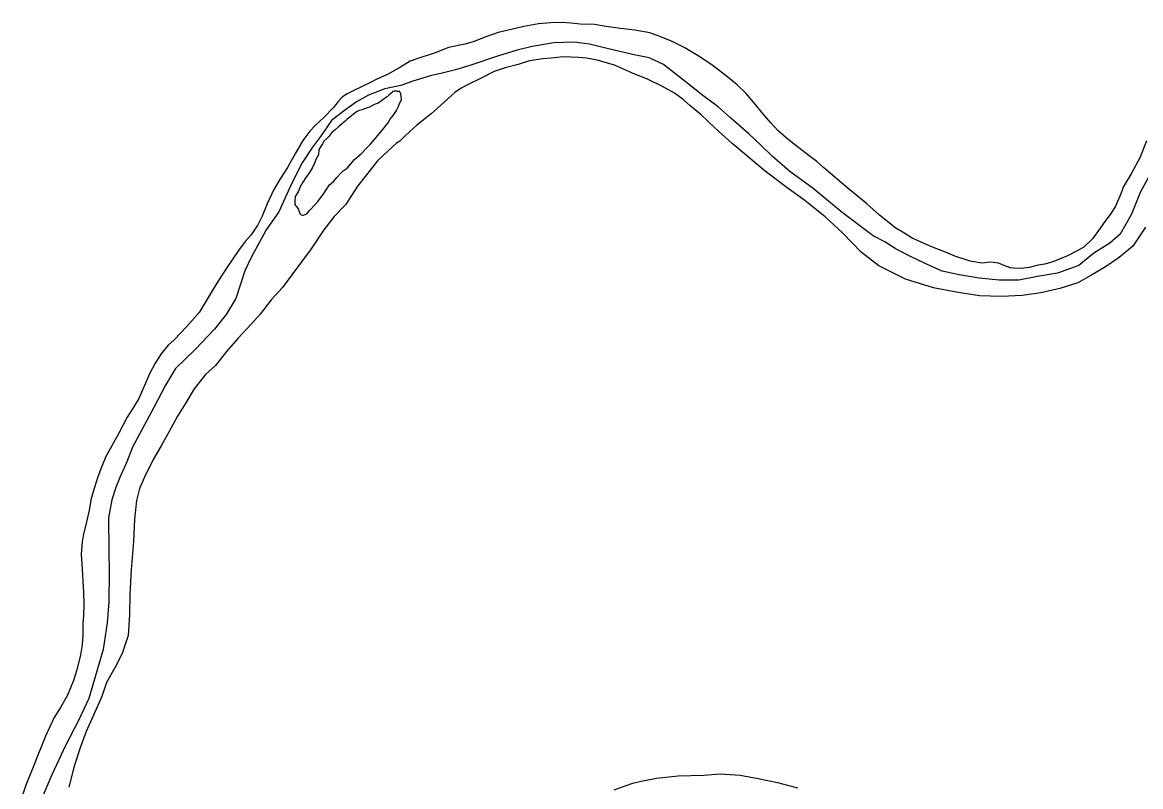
# Model space of a CAD drawing. Extents: x 31699 to 244310, y -8841 to 11474.
# Drawn here: x 147930.5 to 148338.6, y 841 to 1119.9 of the extents above; entities that cross this region are included whole.
import ezdxf

# ---------------------------------------------------------------- set-up
doc = ezdxf.new("R2010")
doc.units = 0
doc.layers.add('R_Draft', color=7, linetype='Continuous')
doc.layers.add('R_Logo', color=7, linetype='Continuous')

msp = doc.modelspace()

# ---------------------------------------------------------------- linework, layer by layer
at = {"layer": 'R_Draft'}
for points in [[(148340.74, 1076.7), (148338.43, 1070.75), (148336.77, 1067.61), (148335.18, 1064.6), (148332.39, 1059.98), (148331.33, 1057.31), (148329.48, 1052.83), (148327.89, 1050.22), (148325.5, 1047.21), (148323.17, 1044), (148321.05, 1040.92), (148317.86, 1037.84), (148315.47, 1036.56), (148311.87, 1034.68), (148309.81, 1033.88), (148306.55, 1032.53), (148303.62, 1031.72), (148301.15, 1031.25), (148297.89, 1030.44), (148294.96, 1030.1), (148292.16, 1030.22), (148290.9, 1030.29), (148290.5, 1030.55), (148289.43, 1030.95), (148288.23, 1031.41), (148286.69, 1032.01), (148283.83, 1032.41), (148280.7, 1032), (148276.36, 1032.72), (148270.76, 1034.64), (148267.36, 1036.1), (148262.69, 1037.89), (148255.22, 1041.15), (148252.48, 1042.88), (148249.28, 1044.81), (148243.33, 1049.6), (148238.72, 1053.66), (148235.12, 1056.66), (148231.91, 1059.32), (148223.03, 1066.85), (148220.42, 1069.18), (148217.62, 1071.18), (148213.88, 1074.11), (148209.94, 1077.17), (148206.33, 1080.37), (148203.66, 1083.3), (148200.45, 1086.9), (148197.91, 1090.1), (148194.63, 1093.96), (148191.36, 1097.16), (148187.89, 1099.96), (148182.61, 1104.02), (148177.74, 1107.34), (148172.26, 1110.67), (148167.59, 1112.93), (148163.52, 1114.65), (148159.52, 1116.11), (148154.05, 1117.1), (148148.72, 1117.62), (148143.59, 1118.34), (148139.26, 1119.07), (148133.99, 1119.25), (148130.79, 1119.65), (148127.46, 1119.9), (148123.19, 1119.76), (148118.8, 1119.41), (148113.47, 1118.4), (148108.81, 1117.32), (148104.15, 1116.17), (148099.95, 1114.69), (148095.03, 1112.81), (148091.9, 1112)], [(148340.74, 1076.7), (148338.43, 1070.75), (148336.77, 1067.61), (148335.18, 1064.6), (148332.39, 1059.98), (148331.33, 1057.31), (148329.48, 1052.83), (148327.89, 1050.22), (148325.5, 1047.21), (148323.17, 1044), (148321.05, 1040.92), (148317.86, 1037.84), (148315.47, 1036.56), (148311.87, 1034.68), (148309.81, 1033.88), (148306.55, 1032.53), (148303.62, 1031.72), (148301.15, 1031.25), (148297.89, 1030.44), (148294.96, 1030.1), (148292.16, 1030.22), (148290.9, 1030.29), (148290.5, 1030.55), (148289.43, 1030.95), (148288.23, 1031.41), (148286.69, 1032.01), (148283.83, 1032.41), (148280.7, 1032), (148276.36, 1032.72), (148270.76, 1034.64), (148267.36, 1036.1), (148262.69, 1037.89), (148255.22, 1041.15), (148252.48, 1042.88), (148249.28, 1044.81), (148243.33, 1049.6), (148238.72, 1053.66), (148235.12, 1056.66), (148231.91, 1059.32), (148223.03, 1066.85), (148220.42, 1069.18), (148217.62, 1071.18), (148213.88, 1074.11), (148209.94, 1077.17), (148206.33, 1080.37), (148203.66, 1083.3), (148200.45, 1086.9), (148197.91, 1090.1), (148194.63, 1093.96), (148191.36, 1097.16), (148187.89, 1099.96), (148182.61, 1104.02), (148177.74, 1107.34), (148172.26, 1110.67), (148167.59, 1112.93), (148163.52, 1114.65), (148159.52, 1116.11), (148154.05, 1117.1), (148148.72, 1117.62), (148143.59, 1118.34), (148139.26, 1119.07), (148133.99, 1119.25), (148130.79, 1119.65), (148127.46, 1119.9), (148123.19, 1119.76), (148118.8, 1119.41), (148113.47, 1118.4), (148108.81, 1117.32), (148104.15, 1116.17), (148099.95, 1114.69), (148095.03, 1112.81), (148091.9, 1112)], [(148091.9, 1112), (148086.04, 1110.71), (148081.45, 1108.97), (148079.32, 1108.16), (148075.59, 1107.01), (148071.99, 1105.73), (148068.87, 1103.86), (148064.01, 1101.04), (148059.82, 1099.16), (148057.56, 1097.95), (148054.49, 1096.47), (148051.43, 1094.99), (148048.97, 1093.85), (148047.37, 1092.78), (148045.85, 1091.17), (148043.99, 1088.9), (148040.53, 1085.21), (148037.34, 1082.27), (148035.35, 1080.26), (148032.83, 1076.78), (148030.17, 1072.16), (148027.19, 1066.94), (148024.6, 1062.8), (148022.15, 1058.71), (148019.76, 1053.63), (148017.98, 1049.15), (148016.32, 1045.81), (148013.8, 1042.26), (148011.81, 1039.98), (148009.35, 1036.71), (148007.09, 1033.23), (148004.97, 1030.21), (148002.05, 1025.67), (148000.06, 1022.59), (147997.54, 1018.24), (147994.95, 1014.09), (147991.3, 1009.87), (147988.38, 1006.73), (147985.72, 1003.98), (147983.73, 1002.11), (147981.14, 998.96), (147978.95, 995.55), (147976.83, 991.67), (147975.1, 987.39), (147972.99, 982.64), (147970.86, 979.29), (147968.74, 975.88), (147965.56, 969.73), (147962.51, 964.24), (147960.98, 961.43), (147959.33, 957.56), (147958.01, 954.01), (147956.75, 950.2), (147955.63, 946.19), (147954.91, 941.91), (147953.72, 937.04), (147952.73, 933.23), (147952.34, 930.29), (147951.96, 925.81), (147952.3, 920.4), (147952.52, 915.99), (147952.79, 911.85), (147952.87, 907.58), (147952.75, 903.37), (147952.56, 900.69), (147952.5, 896.35), (147952.31, 892.81), (147951.72, 889.14), (147950.41, 883.66), (147949.15, 879.78), (147946.97, 874.36), (147944.38, 869.88), (147942.06, 866.2), (147938.95, 859.38), (147937.69, 856.37), (147935.9, 851.89), (147934.71, 848.75), (147933.59, 846.01), (147931.8, 841.59), (147930.48, 837.92)], [(148091.9, 1112), (148086.04, 1110.71), (148081.45, 1108.97), (148079.32, 1108.16), (148075.59, 1107.01), (148071.99, 1105.73), (148068.87, 1103.86), (148064.01, 1101.04), (148059.82, 1099.16), (148057.56, 1097.95), (148054.49, 1096.47), (148051.43, 1094.99), (148048.97, 1093.85), (148047.37, 1092.78), (148045.85, 1091.17), (148043.99, 1088.9), (148040.53, 1085.21), (148037.34, 1082.27), (148035.35, 1080.26), (148032.83, 1076.78), (148030.17, 1072.16), (148027.19, 1066.94), (148024.6, 1062.8), (148022.15, 1058.71), (148019.76, 1053.63), (148017.98, 1049.15), (148016.32, 1045.81), (148013.8, 1042.26), (148011.81, 1039.98), (148009.35, 1036.71), (148007.09, 1033.23), (148004.97, 1030.21), (148002.05, 1025.67), (148000.06, 1022.59), (147997.54, 1018.24), (147994.95, 1014.09), (147991.3, 1009.87), (147988.38, 1006.73), (147985.72, 1003.98), (147983.73, 1002.11), (147981.14, 998.96), (147978.95, 995.55), (147976.83, 991.67), (147975.1, 987.39), (147972.99, 982.64), (147970.86, 979.29), (147968.74, 975.88), (147965.56, 969.73), (147962.51, 964.24), (147960.98, 961.43), (147959.33, 957.56), (147958.01, 954.01), (147956.75, 950.2), (147955.63, 946.19), (147954.91, 941.91), (147953.72, 937.04), (147952.73, 933.23), (147952.34, 930.29), (147951.96, 925.81), (147952.3, 920.4), (147952.52, 915.99), (147952.79, 911.85), (147952.87, 907.58), (147952.75, 903.37), (147952.56, 900.69), (147952.5, 896.35), (147952.31, 892.81), (147951.72, 889.14), (147950.41, 883.66), (147949.15, 879.78), (147946.97, 874.36), (147944.38, 869.88), (147942.06, 866.2), (147938.95, 859.38), (147937.69, 856.37), (147935.9, 851.89), (147934.71, 848.75), (147933.59, 846.01), (147931.8, 841.59), (147930.48, 837.92)], [(148340.36, 1045.18), (148335.72, 1038.28), (148330.73, 1034.06), (148325.74, 1030.71), (148320.36, 1027.56), (148315.63, 1024.81), (148309.11, 1022.85), (148302.18, 1021.23), (148295.32, 1020.28), (148287.79, 1019.92), (148279.8, 1020.17), (148271.33, 1021.49), (148263, 1023), (148252.79, 1026.18), (148243.05, 1031.03), (148236.64, 1036.09), (148229.76, 1043.15), (148223.41, 1048.95), (148216, 1054.94), (148209.12, 1059.93), (148200.91, 1066.12), (148194.76, 1071.32), (148189.55, 1075.71), (148183.14, 1081.44), (148178.13, 1086.24), (148174.05, 1089.57), (148171.65, 1091.76), (148168.44, 1094.03), (148164.04, 1096.49), (148158.84, 1099.08), (148153.1, 1101.4), (148146.56, 1104.26), (148140.22, 1106.11), (148136.42, 1106.84), (148133.43, 1107.1), (148127.89, 1107.28), (148123.5, 1106.87), (148120.37, 1106.59), (148115.57, 1105.85), (148111.38, 1104.57), (148106.72, 1103.35), (148102.65, 1102.01), (148097.73, 1099.46), (148093.21, 1097.24), (148090.61, 1095.9), (148088.28, 1094.29), (148084.36, 1090.8), (148079.64, 1086.52), (148074.39, 1082.43), (148070.4, 1078.74), (148068.21, 1076.53), (148067.08, 1075.8), (148063.96, 1072.98), (148060.1, 1069.43), (148056.12, 1064.21), (148052.8, 1060.13), (148048.42, 1053.37), (148044.23, 1049.02), (148040.45, 1044.2), (148035.87, 1037.24), (148028.77, 1027.74), (148025.38, 1023.12), (148021.26, 1018.7), (148017.21, 1013.48), (148014.09, 1009.87), (148009.11, 1004.58), (148004.99, 999.76), (148001, 994.74), (147997.28, 991.39), (147993.23, 986.17), (147990.12, 981.08), (147987.13, 976.26), (147984.01, 970.58), (147981.16, 965.43), (147978.18, 960.34), (147975, 953.92), (147973.21, 949.84), (147972.09, 945.43), (147971.44, 938.62), (147971.07, 930.47), (147970.16, 920.31), (147969.72, 911.16), (147969.61, 903.81), (147969.1, 896.2), (147966.92, 889.64), (147964.27, 884.36), (147961.15, 879.07), (147959.43, 873.93), (147956.38, 867.04)], [(148340.36, 1045.18), (148335.72, 1038.28), (148330.73, 1034.06), (148325.74, 1030.71), (148320.36, 1027.56), (148315.63, 1024.81), (148309.11, 1022.85), (148302.18, 1021.23), (148295.32, 1020.28), (148287.79, 1019.92), (148279.8, 1020.17), (148271.33, 1021.49), (148263, 1023), (148252.79, 1026.18), (148243.05, 1031.03), (148236.64, 1036.09), (148229.76, 1043.15), (148223.41, 1048.95), (148216, 1054.94), (148209.12, 1059.93), (148200.91, 1066.12), (148194.76, 1071.32), (148189.55, 1075.71), (148183.14, 1081.44), (148178.13, 1086.24), (148174.05, 1089.57), (148171.65, 1091.76), (148168.44, 1094.03), (148164.04, 1096.49), (148158.84, 1099.08), (148153.1, 1101.4), (148146.56, 1104.26), (148140.22, 1106.11), (148136.42, 1106.84), (148133.43, 1107.1), (148127.89, 1107.28), (148123.5, 1106.87), (148120.37, 1106.59), (148115.57, 1105.85), (148111.38, 1104.57), (148106.72, 1103.35), (148102.65, 1102.01), (148097.73, 1099.46), (148093.21, 1097.24), (148090.61, 1095.9), (148088.28, 1094.29), (148084.36, 1090.8), (148079.64, 1086.52), (148074.39, 1082.43), (148070.4, 1078.74), (148068.21, 1076.53), (148067.08, 1075.8), (148063.96, 1072.98), (148060.1, 1069.43), (148056.12, 1064.21), (148052.8, 1060.13), (148048.42, 1053.37), (148044.23, 1049.02), (148040.45, 1044.2), (148035.87, 1037.24), (148028.77, 1027.74), (148025.38, 1023.12), (148021.26, 1018.7), (148017.21, 1013.48), (148014.09, 1009.87), (148009.11, 1004.58), (148004.99, 999.76), (148001, 994.74), (147997.28, 991.39), (147993.23, 986.17), (147990.12, 981.08), (147987.13, 976.26), (147984.01, 970.58), (147981.16, 965.43), (147978.18, 960.34), (147975, 953.92), (147973.21, 949.84), (147972.09, 945.43), (147971.44, 938.62), (147971.07, 930.47), (147970.16, 920.31), (147969.72, 911.16), (147969.61, 903.81), (147969.1, 896.2), (147966.92, 889.64), (147964.27, 884.36), (147961.15, 879.07), (147959.43, 873.93), (147956.38, 867.04)], [(148064.59, 1084.41), (148065.85, 1085.88), (148066.32, 1086.62), (148066.98, 1087.75), (148067.58, 1088.96), (148068.04, 1089.89), (148068.37, 1090.83), (148068.57, 1091.16), (148068.83, 1091.77), (148068.83, 1091.97), (148068.76, 1092.7), (148068.56, 1093.84), (148068.49, 1094.17), (148068.16, 1094.57), (148068.09, 1094.77), (148067.76, 1094.7), (148067.43, 1094.7), (148067.09, 1094.77), (148066.69, 1094.77), (148066.16, 1094.76), (148065.56, 1094.63), (148065.43, 1094.36), (148064.9, 1093.89), (148064.36, 1093.42), (148063.63, 1092.69), (148062.17, 1091.75), (148061.04, 1090.94), (148060.04, 1090.34), (148059.24, 1090), (148057.98, 1089.47), (148057.11, 1089), (148055.72, 1088.46), (148054.72, 1088.12), (148054.45, 1087.99), (148053.39, 1087.72), (148052.39, 1087.31), (148051.99, 1086.91), (148051.19, 1086.31), (148049.99, 1085.37), (148049.06, 1084.57), (148048.27, 1083.9), (148046.74, 1082.56), (148045.94, 1081.89), (148044.61, 1080.75), (148043.48, 1079.68), (148042.28, 1078.27), (148041.55, 1077.53), (148040.56, 1076.53), (148040.03, 1075.59), (148038.7, 1073.52), (148038.5, 1071.58), (148037.64, 1069.91), (148037.11, 1068.57), (148036.25, 1066.7), (148035.26, 1065.09), (148033.93, 1063.29), (148032.87, 1061.55), (148031.87, 1059.88), (148031.15, 1058.07), (148030.02, 1056.4), (148030.09, 1056), (148029.89, 1055.06), (148029.96, 1054.06), (148029.96, 1053.39), (148030.16, 1053.06), (148030.56, 1052.66), (148031.23, 1051.66), (148031.7, 1050.19), (148032.24, 1049.72), (148032.7, 1049.52), (148033.1, 1049.52), (148034.3, 1050), (148035.43, 1051.33), (148037.36, 1053.48), (148038.35, 1054.55), (148039.48, 1056.09), (148040.54, 1057.43), (148041.14, 1058.43), (148042.6, 1060.57), (148044.13, 1061.91), (148045.19, 1063.32), (148046.79, 1064.99), (148047.52, 1065.73), (148049.05, 1066.73)], [(148064.59, 1084.41), (148065.85, 1085.88), (148066.32, 1086.62), (148066.98, 1087.75), (148067.58, 1088.96), (148068.04, 1089.89), (148068.37, 1090.83), (148068.57, 1091.16), (148068.83, 1091.77), (148068.83, 1091.97), (148068.76, 1092.7), (148068.56, 1093.84), (148068.49, 1094.17), (148068.16, 1094.57), (148068.09, 1094.77), (148067.76, 1094.7), (148067.43, 1094.7), (148067.09, 1094.77), (148066.69, 1094.77), (148066.16, 1094.76), (148065.56, 1094.63), (148065.43, 1094.36), (148064.9, 1093.89), (148064.36, 1093.42), (148063.63, 1092.69), (148062.17, 1091.75), (148061.04, 1090.94), (148060.04, 1090.34), (148059.24, 1090), (148057.98, 1089.47), (148057.11, 1089), (148055.72, 1088.46), (148054.72, 1088.12), (148054.45, 1087.99), (148053.39, 1087.72), (148052.39, 1087.31), (148051.99, 1086.91), (148051.19, 1086.31), (148049.99, 1085.37), (148049.06, 1084.57), (148048.27, 1083.9), (148046.74, 1082.56), (148045.94, 1081.89), (148044.61, 1080.75), (148043.48, 1079.68), (148042.28, 1078.27), (148041.55, 1077.53), (148040.56, 1076.53), (148040.03, 1075.59), (148038.7, 1073.52), (148038.5, 1071.58), (148037.64, 1069.91), (148037.11, 1068.57), (148036.25, 1066.7), (148035.26, 1065.09), (148033.93, 1063.29), (148032.87, 1061.55), (148031.87, 1059.88), (148031.15, 1058.07), (148030.02, 1056.4), (148030.09, 1056), (148029.89, 1055.06), (148029.96, 1054.06), (148029.96, 1053.39), (148030.16, 1053.06), (148030.56, 1052.66), (148031.23, 1051.66), (148031.7, 1050.19), (148032.24, 1049.72), (148032.7, 1049.52), (148033.1, 1049.52), (148034.3, 1050), (148035.43, 1051.33), (148037.36, 1053.48), (148038.35, 1054.55), (148039.48, 1056.09), (148040.54, 1057.43), (148041.14, 1058.43), (148042.6, 1060.57), (148044.13, 1061.91), (148045.19, 1063.32), (148046.79, 1064.99), (148047.52, 1065.73), (148049.05, 1066.73)], [(148049.05, 1066.73), (148051.64, 1069.88), (148052.63, 1070.75), (148054.36, 1072.22), (148055.89, 1073.83), (148057.42, 1075.37), (148058.88, 1077.04), (148060.07, 1078.45), (148061.14, 1079.86), (148062, 1080.79), (148063.33, 1082.53), (148063.93, 1083.27), (148064.19, 1083.6), (148064.59, 1084.41)], [(148049.05, 1066.73), (148051.64, 1069.88), (148052.63, 1070.75), (148054.36, 1072.22), (148055.89, 1073.83), (148057.42, 1075.37), (148058.88, 1077.04), (148060.07, 1078.45), (148061.14, 1079.86), (148062, 1080.79), (148063.33, 1082.53), (148063.93, 1083.27), (148064.19, 1083.6), (148064.59, 1084.41)], [(147956.38, 867.04), (147953.8, 861.09), (147951.75, 855.54), (147949.37, 848.52), (147947.46, 840.83)], [(147956.38, 867.04), (147953.8, 861.09), (147951.75, 855.54), (147949.37, 848.52), (147947.46, 840.83)], [(148146.43, 839.81), (148150.43, 841.29), (148153.22, 842.3), (148156.35, 843.04), (148161.95, 844.13), (148169.87, 844.95), (148179.2, 845.24), (148185.2, 845.72), (148192.4, 845.14), (148199, 844.02), (148206.06, 842.57), (148213.4, 840.58)], [(148146.43, 839.81), (148150.43, 841.29), (148153.22, 842.3), (148156.35, 843.04), (148161.95, 844.13), (148169.87, 844.95), (148179.2, 845.24), (148185.2, 845.72), (148192.4, 845.14), (148199, 844.02), (148206.06, 842.57), (148213.4, 840.58)]]:
    msp.add_lwpolyline(points, dxfattribs=at)
at = {"layer": 'R_Logo'}
for points in [[(148342.11, 1064.48), (148338.4, 1057.86), (148335.22, 1049.97), (148331.17, 1042.61), (148327.39, 1039.33), (148321.53, 1035.64), (148316.01, 1031.15), (148308.23, 1028.33), (148300.9, 1027.17), (148294.11, 1025.89), (148286.98, 1025.87), (148279.65, 1026.52), (148272.38, 1027.77), (148266.11, 1029.15), (148259.91, 1031.94), (148254.9, 1034.33), (148249.43, 1037.19), (148245.23, 1039.79), (148240.95, 1041.98), (148229.67, 1050.5), (148219.12, 1059.29), (148210.57, 1065.48), (148204.16, 1071.07), (148200.02, 1075.07), (148195.61, 1079.27), (148189.06, 1084.93), (148184.38, 1089.06), (148178.84, 1093.19), (148174.7, 1096.45), (148170.09, 1100.18), (148164.42, 1104.57), (148159.21, 1106.96), (148153.21, 1108.15), (148146.41, 1109.73), (148140.81, 1111.12), (148137.48, 1111.92), (148131.81, 1112.64), (148124.48, 1112.42), (148116.56, 1111.06), (148111.03, 1109.78), (148104.3, 1107.69), (148093.79, 1104.12), (148088.59, 1102.57), (148083.2, 1101.22), (148079.8, 1100.54), (148073.01, 1098.39), (148068.55, 1096.84), (148062.76, 1095.62), (148056.77, 1093.4), (148052.38, 1090.85), (148047.99, 1087.7), (148043.27, 1084.08), (148039.29, 1078.2), (148036.36, 1074.31), (148032.65, 1068.63), (148030.73, 1065.08), (148028.14, 1059.6), (148024.1, 1050.77), (148019.46, 1044.21), (148017, 1039.73), (148014.02, 1034.11), (148011.7, 1029.23), (148010.05, 1024.35), (148008.33, 1019.14), (148004.82, 1013.31), (148000.57, 1007.96), (147993.53, 1000.59), (147986.35, 993.56), (147982.7, 987.47), (147978.46, 979.31), (147970.64, 964.93), (147968.59, 959.58), (147966.07, 953.77), (147964.61, 950.16), (147963.16, 945.68), (147961.91, 939.06), (147962.08, 927.3)], [(148342.11, 1064.48), (148338.4, 1057.86), (148335.22, 1049.97), (148331.17, 1042.61), (148327.39, 1039.33), (148321.53, 1035.64), (148316.01, 1031.15), (148308.23, 1028.33), (148300.9, 1027.17), (148294.11, 1025.89), (148286.98, 1025.87), (148279.65, 1026.52), (148272.38, 1027.77), (148266.11, 1029.15), (148259.91, 1031.94), (148254.9, 1034.33), (148249.43, 1037.19), (148245.23, 1039.79), (148240.95, 1041.98), (148229.67, 1050.5), (148219.12, 1059.29), (148210.57, 1065.48), (148204.16, 1071.07), (148200.02, 1075.07), (148195.61, 1079.27), (148189.06, 1084.93), (148184.38, 1089.06), (148178.84, 1093.19), (148174.7, 1096.45), (148170.09, 1100.18), (148164.42, 1104.57), (148159.21, 1106.96), (148153.21, 1108.15), (148146.41, 1109.73), (148140.81, 1111.12), (148137.48, 1111.92), (148131.81, 1112.64), (148124.48, 1112.42), (148116.56, 1111.06), (148111.03, 1109.78), (148104.3, 1107.69), (148093.79, 1104.12), (148088.59, 1102.57), (148083.2, 1101.22), (148079.8, 1100.54), (148073.01, 1098.39), (148068.55, 1096.84), (148062.76, 1095.62), (148056.77, 1093.4), (148052.38, 1090.85), (148047.99, 1087.7), (148043.27, 1084.08), (148039.29, 1078.2), (148036.36, 1074.31), (148032.65, 1068.63), (148030.73, 1065.08), (148028.14, 1059.6), (148024.1, 1050.77), (148019.46, 1044.21), (148017, 1039.73), (148014.02, 1034.11), (148011.7, 1029.23), (148010.05, 1024.35), (148008.33, 1019.14), (148004.82, 1013.31), (148000.57, 1007.96), (147993.53, 1000.59), (147986.35, 993.56), (147982.7, 987.47), (147978.46, 979.31), (147970.64, 964.93), (147968.59, 959.58), (147966.07, 953.77), (147964.61, 950.16), (147963.16, 945.68), (147961.91, 939.06), (147962.08, 927.3)], [(147962.08, 927.3), (147962.1, 919.42), (147962.07, 908.47), (147961.42, 900.78), (147959.98, 891.1), (147954.7, 873.18), (147950.93, 865.15), (147946.22, 855.99), (147941.25, 845.29), (147937.21, 836)], [(147962.08, 927.3), (147962.1, 919.42), (147962.07, 908.47), (147961.42, 900.78), (147959.98, 891.1), (147954.7, 873.18), (147950.93, 865.15), (147946.22, 855.99), (147941.25, 845.29), (147937.21, 836)]]:
    msp.add_lwpolyline(points, dxfattribs=at)

doc.saveas('drawing.dxf')
